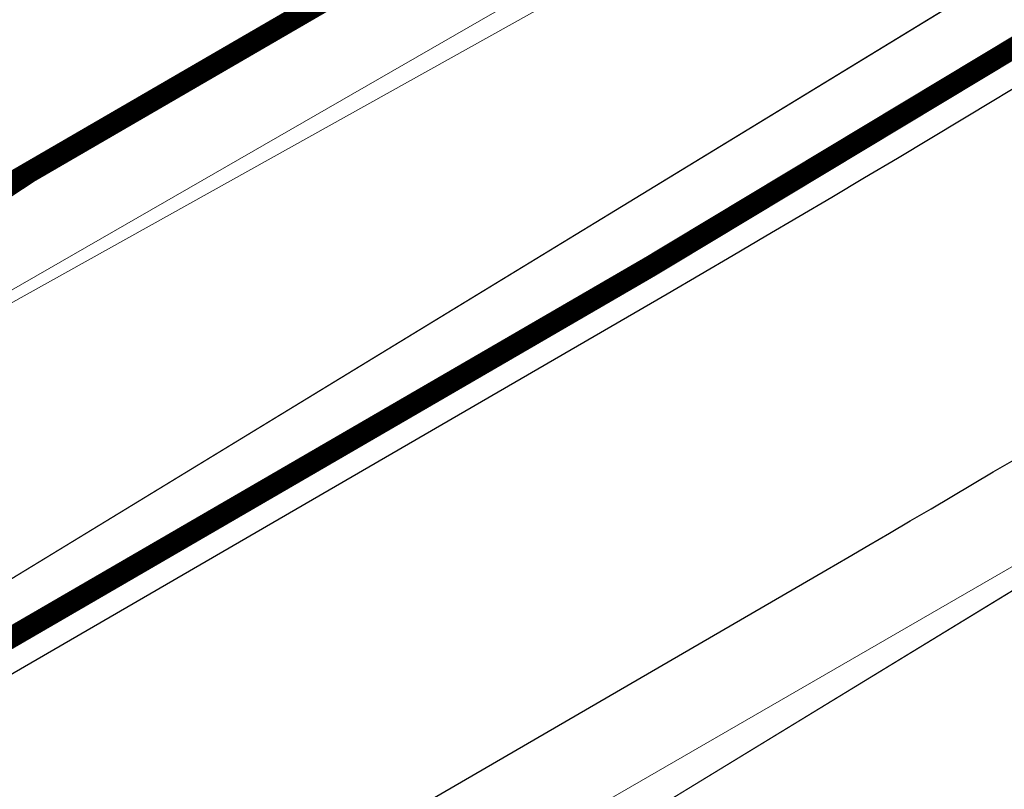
# Model space of a CAD drawing. Header units: metres. Extents: x 163628 to 167855, y 402678 to 405435.
# Tile 477 of 656: x 167393.72 to 167398.35, y 404854.33 to 404857.95. Entities that reach past the tile are written whole.
import ezdxf

# ---------------------------------------------------------------- set-up
doc = ezdxf.new("R2010")
doc.units = ezdxf.units.M
doc.linetypes.add('X-CA190022.004-UO-DWM_Snelfietsroute$0$1-2', pattern=[3, 0, -2, 1])
for name, color, linetype, lineweight in [('X-CA190022.004-UO-BGT_Ondergrond$0$GE_316_WGDFietspad_Vlak_GEM', 253, 'Continuous', 9), ('X-CA190022.004-UO-BGT_Ondergrond$0$GE_367_OWGBerm_groenvoorziening_grasenk_GEM', 253, 'Continuous', 9), ('X-CA190022.004-UO-BGT_Ondergrond$0$GE_523_WTDGreppel_drogesloot_Vlak_GEM', 253, 'Continuous', 9), ('X-CA190022.004-UO-DTM inmeting$0$B-WE-GW-WATERGANG_INSTEEK-G', 246, 'Continuous', 0), ('X-CA190022.004-UO-DTM inmeting$0$B-WE-VH-VERHARDING_ASFALT-G', 246, 'Continuous', 0), ('X-CA190022.004-UO-DWM_Snelfietsroute$0$N-WE-GW-BERM-G', 125, 'Continuous', 25), ('X-CA190022.004-UO-DWM_Snelfietsroute$0$N-WE-VH-KANTVERHARDING-G', 125, 'Continuous', 25), ('X-CA190022.004-UO-DWM_Snelfietsroute$0$N-WE-VW-MARKERING_LANGS_STREEP_12-G', 7, 'X-CA190022.004-UO-DWM_Snelfietsroute$0$1-2', 35), ('X-CA190022.004-UO-DWM_Snelfietsroute$0$N-WE-VW-MARKERING_LANGS_STREEP_DOORGETROKKEN_010-G', 125, 'Continuous', 25), ('X-CA190022.004-UO-KAD_Percelen$0$B-WE-KG-GRENS_PERCEEL-GV', 150, 'Continuous', 9)]:
    doc.layers.add(name, color=color, linetype=linetype, lineweight=lineweight)
doc.layers.add('X-CA190022.004-UO-KLIC$0$B-WE-KL-ET_LS-G', color=42, linetype='X-CA190022.004-UO-KLIC$0$1-200 LAAGSPANNING', lineweight=0, transparency=0.25)
doc.layers.add('X-CA190022.004-UO-KLIC$0$B-WE-KL-ET_LS_KABELBED-G', color=42, linetype='X-CA190022.004-UO-KLIC$0$1-200 LAAGSPANNING', lineweight=0, transparency=0.25)
doc.styles.add('X-CA190022.004-UO-KLIC$0$NLCS-ISO', font='NLCS-ISO.ttf')
doc.linetypes.add('X-CA190022.004-UO-KLIC$0$1-200 LAAGSPANNING', pattern='A,1.5,-0.6,["LS",X-CA190022.004-UO-KLIC$0$NLCS-ISO,S=0.24,R=0,X=-0.45,Y=-0.12],-0.05', length=2.15)

msp = doc.modelspace()

# ---------------------------------------------------------------- linework, layer by layer
at = {"layer": 'X-CA190022.004-UO-BGT_Ondergrond$0$GE_316_WGDFietspad_Vlak_GEM', "flags": 128}
msp.add_lwpolyline([(167400.407, 404860.553), (167389.923, 404854.524), (167320.883, 404814.824), (167303.817, 404805.142)], dxfattribs=at)
at = {"layer": 'X-CA190022.004-UO-BGT_Ondergrond$0$GE_367_OWGBerm_groenvoorziening_grasenk_GEM', "flags": 128}
for points in [[(167428.736, 404873.653), (167429.605, 404872.017), (167421.604, 404868.715), (167413.318, 404864.38), (167356.353, 404829.62)], [(167303.817, 404805.142), (167320.883, 404814.824), (167389.923, 404854.524), (167400.407, 404860.553)]]:
    msp.add_lwpolyline(points, dxfattribs=at)
at = {"layer": 'X-CA190022.004-UO-BGT_Ondergrond$0$GE_523_WTDGreppel_drogesloot_Vlak_GEM', "flags": 128}
msp.add_lwpolyline([(167358.307, 404826.13), (167275.473, 404779.745), (167230.219, 404757.556), (167229.015, 404761.988), (167269.084, 404781.856), (167356.353, 404829.62), (167413.318, 404864.38)], dxfattribs=at)
at = {"layer": 'X-CA190022.004-UO-DTM inmeting$0$B-WE-GW-WATERGANG_INSTEEK-G'}
msp.add_polyline3d([(167424.087, 404868.605, 8.97), (167423.711, 404868.842, 8.959), (167422.989, 404868.93, 8.938), (167422.009, 404868.765, 8.935), (167416.289, 404865.999, 8.928), (167408.983, 404861.929, 8.926), (167399.57, 404856.066, 8.98), (167393.098, 404852.33, 8.886), (167387.013, 404848.752, 8.898), (167380.301, 404844.453, 8.818), (167372.705, 404839.84, 8.811)], dxfattribs=at)
at = {"layer": 'X-CA190022.004-UO-DTM inmeting$0$B-WE-VH-VERHARDING_ASFALT-G'}
msp.add_polyline3d([(167430.8, 404875.151, 9.098), (167423.159, 404870.896, 9.039), (167419.885, 404869.491, 9.019), (167415.21, 404867.573, 8.994), (167410.262, 404865.382, 8.975), (167407.47, 404864.131, 8.981), (167402.865, 404861.819, 9), (167397.822, 404858.933, 8.986), (167391.29, 404855.292, 8.963), (167385.092, 404851.787, 8.956), (167378.108, 404847.743, 8.957), (167370.351, 404843.291, 8.955)], dxfattribs=at)
at = {"layer": 'X-CA190022.004-UO-DWM_Snelfietsroute$0$N-WE-GW-BERM-G', "flags": 128}
msp.add_lwpolyline([(167397.5135, 404855.3677, 0.035036), (167409.5035, 404863.4989), (167411.6175, 404865.1599)], format="xyb", dxfattribs=at)
at = {"layer": 'X-CA190022.004-UO-DWM_Snelfietsroute$0$N-WE-GW-BERM-G', "elevation": 9.3202, "flags": 128}
msp.add_lwpolyline([(167330.5885, 404816.5251), (167397.5135, 404855.3677)], dxfattribs=at)
at = {"layer": 'X-CA190022.004-UO-DWM_Snelfietsroute$0$N-WE-VH-KANTVERHARDING-G'}
msp.add_lwpolyline([(167396.7606, 404856.6651, 0.028188), (167406.3586, 404862.9841, -0.055492), (167411.1382, 404865.77)], format="xyb", dxfattribs=at)
at = {"layer": 'X-CA190022.004-UO-DWM_Snelfietsroute$0$N-WE-VH-KANTVERHARDING-G', "elevation": 9.3952}
msp.add_lwpolyline([(167329.8355, 404817.8224), (167396.7606, 404856.6651)], dxfattribs=at)
at = {"layer": 'X-CA190022.004-UO-DWM_Snelfietsroute$0$N-WE-VW-MARKERING_LANGS_STREEP_12-G', "linetype": 'X-CA190022.004-UO-DWM_Snelfietsroute$0$1-2', "const_width": 0.1, "flags": 128}
msp.add_lwpolyline([(167321.0534, 404815.0695, 0.001527), (167328.8316, 404819.5522), (167395.7566, 404858.3948, 0.023806), (167403.7512, 404863.5585, 0.023806)], format="xyb", dxfattribs=at)
at = {"layer": 'X-CA190022.004-UO-DWM_Snelfietsroute$0$N-WE-VW-MARKERING_LANGS_STREEP_DOORGETROKKEN_010-G', "const_width": 0.1, "flags": 128}
msp.add_lwpolyline([(167396.6853, 404856.7948, 0.023806), (167404.8278, 404862.054, 0.023806)], format="xyb", dxfattribs=at)
at = {"layer": 'X-CA190022.004-UO-DWM_Snelfietsroute$0$N-WE-VW-MARKERING_LANGS_STREEP_DOORGETROKKEN_010-G', "const_width": 0.1, "elevation": 9.3952, "flags": 128}
msp.add_lwpolyline([(167329.7602, 404817.9522), (167396.6853, 404856.7948)], dxfattribs=at)
at = {"layer": 'X-CA190022.004-UO-KAD_Percelen$0$B-WE-KG-GRENS_PERCEEL-GV', "flags": 128}
for points in [[(167511.504, 404935.8805), (167496.16, 404925.178), (167486.582, 404918.497), (167454.68, 404896.207), (167443.858, 404889.362), (167434.758, 404883.606), (167431.634, 404881.63), (167426.533, 404878.405), (167423.954, 404876.773), (167419.395, 404873.889), (167413.139, 404869.932), (167404.654, 404864.349), (167388.083, 404853.445), (167351.109, 404832.026)], [(167351.109, 404832.026), (167388.083, 404853.445), (167404.654, 404864.349), (167413.139, 404869.932), (167419.395, 404873.889), (167419.331, 404879.921), (167404.164, 404870.058), (167382.833, 404856.187), (167374.007, 404851.05), (167366.213, 404846.514)]]:
    msp.add_lwpolyline(points, dxfattribs=at)
at = {"layer": 'X-CA190022.004-UO-KLIC$0$B-WE-KL-ET_LS-G'}
msp.add_lwpolyline([(167367.858, 404839.569), (167388.501, 404852.166), (167400.462, 404859.464), (167402.054, 404860.438), (167367.858, 404839.569), (167388.501, 404852.166), (167400.462, 404859.464), (167402.054, 404860.438)], dxfattribs=at)
at = {"layer": 'X-CA190022.004-UO-KLIC$0$B-WE-KL-ET_LS_KABELBED-G'}
msp.add_lwpolyline([(167229.408, 404765.532), (167230.078, 404765.306), (167235.706, 404768.097), (167258.199, 404779.249), (167267.462, 404783.842), (167268.385, 404784.323), (167280.358, 404790.876), (167302.33, 404802.902), (167323.774, 404814.639), (167346.185, 404826.906), (167354.641, 404831.534), (167355.547, 404832.057), (167367.858, 404839.569), (167388.501, 404852.166), (167400.462, 404859.464), (167402.054, 404860.438)], dxfattribs=at)

doc.saveas('drawing.dxf')
